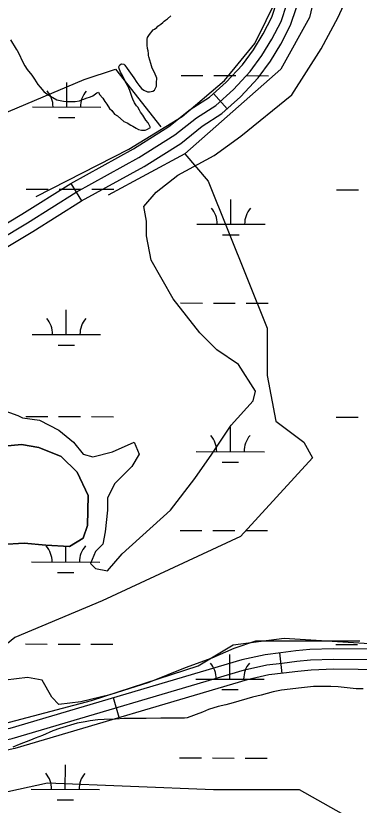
# Model space of a CAD drawing. Extents: x 3219052 to 3256913, y 800770 to 826146.
# Drawn here: x 3239467 to 3239969, y 820820 to 821974 of the extents above; entities that cross this region are included whole.
import ezdxf

# ---------------------------------------------------------------- set-up
doc = ezdxf.new("R2010")
doc.units = 0
for name, color, linetype in [('V-ROAD-CNTR', 7, 'Continuous'), ('V-SITE-VEGE', 7, 'Continuous'), ('V-TOPO-SHOR', 7, 'Continuous'), ('V-WETL-SWMP', 7, 'Continuous')]:
    doc.layers.add(name, color=color, linetype=linetype)

msp = doc.modelspace()

# ---------------------------------------------------------------- linework, layer by layer
at = {"layer": 'V-ROAD-CNTR'}
for p, q in [((3239756.4, 821860.4), (3239776.3, 821838)), ((3239547.4, 821728.9), (3239563.3, 821703.5)), ((3239856.9, 821012.4), (3239853.4, 821042.2)), ((3239618.4, 820947.7), (3239609.9, 820976.5))]:
    msp.add_line(p, q, dxfattribs=at)
for points in [[(3238617.1, 821243.7), (3238644.7, 821264.6), (3238699.5, 821294.1), (3238925.1, 821393.5), (3239115.1, 821473.9), (3239154.7, 821496.7), (3239215, 821527.2), (3239250.2, 821549.3), (3239294, 821575.6), (3239392.5, 821633.9), (3239476.2, 821684.2), (3239547.8, 821729.1), (3239639.4, 821779.7), (3239690.9, 821812.1), (3239722.4, 821837.3), (3239750.5, 821855.1), (3239774.9, 821876.9), (3239798.5, 821902.3), (3239814.6, 821924.4), (3239828.7, 821947.6), (3239841.5, 821971.9), (3239849.6, 821996.2)], [(3238626.5, 821232), (3238652.8, 821251.9), (3238706.1, 821280.6), (3238931.1, 821379.8), (3239121.8, 821460.4), (3239161.8, 821483.5), (3239222.4, 821514.1), (3239258, 821536.5), (3239301.7, 821562.7), (3239400.2, 821621.1), (3239484.1, 821671.4), (3239555.4, 821716.2), (3239647, 821766.8), (3239699.6, 821799.9), (3239731.2, 821825.1), (3239759.5, 821843.1), (3239785.4, 821866.2), (3239810.1, 821892.7), (3239827.1, 821916), (3239841.8, 821940.2), (3239855.3, 821966), (3239863.7, 821991.2)], [(3238656.4, 821235.9), (3238661, 821239.3), (3238712.7, 821267.2), (3238937, 821366), (3239128.5, 821447), (3239168.9, 821470.3), (3239229.7, 821501), (3239265.9, 821523.7), (3239309.4, 821549.8), (3239407.9, 821608.2), (3239491.9, 821658.7), (3239563, 821703.3), (3239654.7, 821753.9), (3239708.3, 821787.6), (3239739.9, 821812.9), (3239768.6, 821831.1), (3239795.9, 821855.5), (3239821.7, 821883.2), (3239839.6, 821907.7), (3239854.9, 821932.8), (3239869.1, 821960.2), (3239877.9, 821986.2)], [(3238606.2, 821228.9), (3238631.1, 821228.3), (3238650.6, 821222), (3238674.3, 821210.7), (3238718.8, 821188.2), (3238821.6, 821126.7), (3239111.9, 820912.2), (3239141.4, 820900), (3239162.2, 820890.8), (3239188.6, 820883.3), (3239216.2, 820880.2), (3239239.8, 820877.3), (3239263.2, 820878.3), (3239279.6, 820879), (3239308.2, 820883.2), (3239461.9, 820917.1), (3239801.6, 821017.4), (3239834.5, 821024.9), (3239856.7, 821027.5), (3239878.1, 821030.2), (3239898, 821032.1), (3239932, 821033.3), (3240004, 821032.6)], [(3240826.2, 820927), (3240430.1, 821006.4), (3240242.2, 821032.5), (3240004.6, 821047.6), (3239931.8, 821048.3), (3239897, 821047.1), (3239876.5, 821045.1), (3239854.9, 821042.4), (3239831.9, 821039.7), (3239797.8, 821032), (3239458.2, 820931.6), (3239305.5, 820897.9), (3239278.2, 820893.9), (3239262.6, 820893.3), (3239240.3, 820892.4), (3239218, 820895), (3239191.5, 820898.1), (3239167.3, 820905), (3239147.3, 820913.8), (3239119.3, 820925.3), (3238829.9, 821139.2), (3238726.1, 821201.4), (3238680.9, 821224.2), (3238656.4, 821235.9)], [(3240003.5, 821017.6), (3239932.2, 821018.3), (3239899, 821017.1), (3239879.8, 821015.2), (3239858.5, 821012.6), (3239837, 821010.1), (3239805.3, 821002.9), (3239465.6, 820902.6), (3239310.9, 820868.4), (3239281.1, 820864), (3239263.8, 820863.3), (3239239.2, 820862.3), (3239214.5, 820865.3), (3239185.7, 820868.5), (3239157.1, 820876.7), (3239135.5, 820886.2), (3239104.5, 820899), (3238813.2, 821114.2), (3238711.6, 821175.1), (3238667.7, 821197.2), (3238645, 821208.1), (3238628.6, 821213.3), (3238606.4, 821213.9)]]:
    msp.add_lwpolyline(points, dxfattribs=at)
at = {"layer": 'V-SITE-VEGE'}
for p, q in [((3239938.5, 821972.1), (3239959.8, 822018.2)), ((3239682.1, 821964.1), (3239684.1, 821966.1)), ((3239684.1, 821966.1), (3239686.1, 821967.6)), ((3239686.1, 821967.6), (3239689.2, 821969.6)), ((3239689.2, 821969.6), (3239693.7, 821974.2)), ((3239913.6, 821925.9), (3239938.5, 821972.1)), ((3239662.8, 821947), (3239667.9, 821953.5)), ((3239667.9, 821953.5), (3239669.9, 821954.5)), ((3239669.9, 821954.5), (3239673.5, 821957)), ((3239673.5, 821957), (3239675, 821959.1)), ((3239675, 821959.1), (3239679.1, 821962.1)), ((3239679.1, 821962.1), (3239682.1, 821964.1)), ((3239659.3, 821939.9), (3239659.8, 821942.4)), ((3239659.8, 821942.4), (3239662.8, 821947)), ((3239459.2, 821938.9), (3239467.7, 821925.3)), ((3239659.3, 821931.3), (3239659.3, 821939.9)), ((3239659.8, 821926.2), (3239659.3, 821931.3)), ((3239467.7, 821925.3), (3239469.2, 821923.2)), ((3239469.2, 821923.2), (3239472.8, 821916.2)), ((3239660.8, 821922.7), (3239659.8, 821926.2)), ((3239661.2, 821919.2), (3239660.8, 821922.7)), ((3239661.2, 821916.1), (3239661.2, 821919.2)), ((3239871, 821858.4), (3239913.6, 821925.9)), ((3239472.8, 821916.2), (3239475.3, 821910.1)), ((3239475.3, 821910.1), (3239480.3, 821901)), ((3239661.7, 821914.1), (3239661.2, 821916.1)), ((3239663.2, 821909.1), (3239661.7, 821914.1)), ((3239664.7, 821904.5), (3239663.2, 821909.1)), ((3239480.3, 821901), (3239483.8, 821895.4)), ((3239483.8, 821895.4), (3239490.4, 821887.3)), ((3239617.7, 821899.6), (3239619.3, 821902.6)), ((3239618.2, 821897.1), (3239617.7, 821899.6)), ((3239620.2, 821891.5), (3239618.2, 821897.1)), ((3239619.3, 821902.6), (3239621.8, 821904.1)), ((3239621.8, 821904.1), (3239625.3, 821903.6)), ((3239625.3, 821903.6), (3239626.8, 821902.1)), ((3239626.8, 821902.1), (3239629.9, 821897)), ((3239629.9, 821897), (3239632.4, 821893.5)), ((3239666.7, 821897.4), (3239664.7, 821904.5)), ((3239669.8, 821891.4), (3239666.7, 821897.4)), ((3239490.4, 821887.3), (3239494.4, 821881.7)), ((3239623.3, 821886.9), (3239620.2, 821891.5)), ((3239627.3, 821878.3), (3239623.3, 821886.9)), ((3239632.4, 821893.5), (3239639.9, 821883.3)), ((3239639.9, 821883.3), (3239644, 821876.8)), ((3239673.3, 821882.8), (3239669.8, 821891.4)), ((3239494.4, 821881.7), (3239499.4, 821873.6)), ((3239499.4, 821873.6), (3239502.9, 821869.6)), ((3239630.3, 821872.8), (3239627.3, 821878.3)), ((3239633.8, 821864.7), (3239630.3, 821872.8)), ((3239644, 821876.8), (3239647, 821872.7)), ((3239647, 821872.7), (3239651, 821867.7)), ((3239672.7, 821871.1), (3239672.8, 821876.2)), ((3239672.8, 821876.2), (3239673.3, 821882.8)), ((3239502.9, 821869.6), (3239508, 821863.5)), ((3239508, 821863.5), (3239511, 821861)), ((3239511, 821861), (3239518.1, 821856.4)), ((3239583.8, 821859.8), (3239585.8, 821861.3)), ((3239585.8, 821861.3), (3239588.3, 821862.3)), ((3239588.3, 821862.3), (3239589.8, 821859.2)), ((3239635.3, 821860.6), (3239633.8, 821864.7)), ((3239637.3, 821854.6), (3239635.3, 821860.6)), ((3239651, 821867.7), (3239654.5, 821865.6)), ((3239654.5, 821865.6), (3239659.6, 821863.1)), ((3239659.6, 821863.1), (3239662.6, 821863.1)), ((3239662.6, 821863.1), (3239667.7, 821864.1)), ((3239667.7, 821864.1), (3239670.2, 821865.6)), ((3239670.2, 821865.6), (3239672.7, 821871.1)), ((3239518.1, 821856.4), (3239527.2, 821851.3)), ((3239527.2, 821851.3), (3239536.7, 821849.3)), ((3239536.7, 821849.3), (3239542.3, 821848.8)), ((3239542.3, 821848.8), (3239553.9, 821848.7)), ((3239553.9, 821848.7), (3239560.5, 821849.7)), ((3239560.5, 821849.7), (3239563, 821851.2)), ((3239563, 821851.2), (3239566.6, 821852.2)), ((3239566.6, 821852.2), (3239570.1, 821853.7)), ((3239570.1, 821853.7), (3239576.2, 821855.7)), ((3239576.2, 821855.7), (3239579.7, 821857.2)), ((3239579.7, 821857.2), (3239583.8, 821859.8)), ((3239589.8, 821859.2), (3239594.4, 821853.7)), ((3239594.4, 821853.7), (3239597.4, 821848.6)), ((3239638.3, 821852), (3239637.3, 821854.6)), ((3239640.8, 821847), (3239638.3, 821852)), ((3239796.5, 821798), (3239871, 821858.4)), ((3239597.4, 821848.6), (3239600.4, 821845.1)), ((3239600.4, 821845.1), (3239604.4, 821838.5)), ((3239604.4, 821838.5), (3239607.5, 821835.4)), ((3239643.9, 821842.4), (3239640.8, 821847)), ((3239645.4, 821840.4), (3239643.9, 821842.4)), ((3239647.9, 821836.3), (3239645.4, 821840.4)), ((3239607.5, 821835.4), (3239611.5, 821830.4)), ((3239611.5, 821830.4), (3239616, 821827.8)), ((3239616, 821827.8), (3239625.1, 821819.7)), ((3239649.4, 821833.3), (3239647.9, 821836.3)), ((3239652.9, 821828.7), (3239649.4, 821833.3)), ((3239654.4, 821826.2), (3239652.9, 821828.7)), ((3239657.4, 821821.6), (3239654.4, 821826.2)), ((3239625.1, 821819.7), (3239630.1, 821817.7)), ((3239630.1, 821817.7), (3239635.2, 821814.1)), ((3239635.2, 821814.1), (3239638.2, 821812.6)), ((3239660.5, 821817.6), (3239657.4, 821821.6)), ((3239664, 821811), (3239660.5, 821817.6)), ((3239638.2, 821812.6), (3239643.3, 821809.6)), ((3239643.3, 821809.6), (3239646.8, 821808)), ((3239646.8, 821808), (3239650.8, 821807)), ((3239650.8, 821807), (3239656.4, 821807)), ((3239656.4, 821807), (3239658.9, 821808)), ((3239658.9, 821808), (3239664, 821811)), ((3239757.5, 821769.6), (3239796.5, 821798)), ((3239704.2, 821741.2), (3239757.5, 821769.6)), ((3239672.3, 821716.4), (3239704.2, 821741.2)), ((3239654.5, 821695), (3239672.3, 821716.4)), ((3239658.1, 821673.7), (3239654.5, 821695)), ((3239658.1, 821652.4), (3239658.1, 821673.7)), ((3239665.2, 821616.9), (3239658.1, 821652.4)), ((3239697.1, 821560.1), (3239665.2, 821616.9)), ((3239736.2, 821510.4), (3239697.1, 821560.1)), ((3239761, 821485.5), (3239736.2, 821510.4)), ((3239793, 821464.2), (3239761, 821485.5)), ((3239817.8, 821425.1), (3239793, 821464.2)), ((3239814.3, 821410.9), (3239817.8, 821425.1)), ((3239782.3, 821375.4), (3239814.3, 821410.9)), ((3239430.9, 821403.8), (3239470, 821389.6)), ((3239470, 821389.6), (3239477.1, 821386.1)), ((3239477.1, 821386.1), (3239501.9, 821382.5)), ((3239501.9, 821382.5), (3239530.3, 821368.3)), ((3239753.9, 821332.8), (3239782.3, 821375.4)), ((3239530.3, 821368.3), (3239551.6, 821350.6)), ((3239475.5, 821346.9), (3239427, 821342.2)), ((3239501, 821342.8), (3239475.5, 821346.9)), ((3239533.5, 821329.6), (3239501, 821342.8)), ((3239551.6, 821350.6), (3239565.8, 821332.8)), ((3239608.4, 821336.4), (3239640.3, 821350.6)), ((3239640.3, 821350.6), (3239647.4, 821332.8)), ((3239556.9, 821306.9), (3239533.5, 821329.6)), ((3239565.8, 821332.8), (3239580, 821329.3)), ((3239580, 821329.3), (3239608.4, 821336.4)), ((3239647.4, 821332.8), (3239636.8, 821315)), ((3239729.1, 821297.3), (3239753.9, 821332.8)), ((3239573.1, 821272.7), (3239556.9, 821306.9)), ((3239636.8, 821315), (3239611.9, 821290.2)), ((3239693.6, 821251.1), (3239729.1, 821297.3)), ((3239611.9, 821290.2), (3239601.3, 821268.9)), ((3239571.8, 821228.5), (3239573.1, 821272.7)), ((3239601.3, 821268.9), (3239601.3, 821251.1)), ((3239601.3, 821251.1), (3239597.7, 821219.2)), ((3239622.6, 821187.2), (3239693.6, 821251.1)), ((3239565.8, 821210.3), (3239571.8, 821228.5)), ((3239597.7, 821219.2), (3239594.2, 821201.4)), ((3239446.9, 821201.1), (3239479.5, 821203)), ((3239479.5, 821203), (3239510.9, 821200.1)), ((3239545.5, 821198), (3239565.8, 821210.3)), ((3239510.9, 821200.1), (3239545.5, 821198)), ((3239583.6, 821190.8), (3239576.5, 821173)), ((3239594.2, 821201.4), (3239583.6, 821190.8)), ((3239601.3, 821162.3), (3239622.6, 821187.2)), ((3239576.5, 821173), (3239583.6, 821165.9)), ((3239583.6, 821165.9), (3239601.3, 821162.3)), ((3239817.8, 821059.3), (3239785.9, 821048.7)), ((3239970.4, 821059.3), (3239817.8, 821059.3)), ((3239785.9, 821048.7), (3239753.9, 821034.5)), ((3239753.9, 821034.5), (3239714.9, 821020.3)), ((3239714.9, 821020.3), (3239661.6, 820999)), ((3239484.2, 821006.1), (3239452.2, 821002.5)), ((3239505.5, 821002.5), (3239484.2, 821006.1)), ((3239519.7, 820977.7), (3239505.5, 821002.5)), ((3239661.6, 820999), (3239604.9, 820981.2)), ((3239530.3, 820967), (3239519.7, 820977.7)), ((3239604.9, 820981.2), (3239562.3, 820970.6)), ((3239562.3, 820970.6), (3239530.3, 820967))]:
    msp.add_line(p, q, dxfattribs=at)
for points in [[(3239975, 820990), (3239964.9, 820990), (3239938.6, 820992.6), (3239928, 820993.2), (3239902.7, 820993.2), (3239885, 820991.3), (3239855.7, 820987.8), (3239843.6, 820985.3), (3239825.9, 820980.3), (3239813.3, 820977.8), (3239784.9, 820969.3), (3239774.3, 820966.3), (3239763.2, 820963.8), (3239749, 820959.3), (3239740.4, 820955.8), (3239717.7, 820947.3), (3239714.1, 820946.8), (3239679.3, 820946.9), (3239658, 820946.4)], [(3239658, 820946.4), (3239625.2, 820946.5), (3239613.1, 820945.5), (3239596.4, 820945.1), (3239587.3, 820944.6), (3239575.7, 820943.1), (3239568.6, 820941.6), (3239556.9, 820939.6), (3239531.2, 820931.6), (3239521.5, 820928.1), (3239506.4, 820921.6), (3239495.7, 820917.6), (3239488.7, 820914.6), (3239472, 820908.5), (3239462.9, 820904.5)]]:
    msp.add_lwpolyline(points, dxfattribs=at)
at = {"layer": 'V-TOPO-SHOR'}
for points in [[(3239922, 822093.1), (3239913.7, 822044.5), (3239896.6, 821971.8), (3239854.6, 821896.1), (3239714.4, 821772.2), (3239602.4, 821712)], [(3239497.1, 821709.8), (3239632.5, 821779.1), (3239710.3, 821826.7), (3239772.4, 821879.3), (3239816.7, 821933.4), (3239849.7, 822001.4), (3239862.6, 822072.8), (3239864, 822089.7)], [(3239421.5, 821819.7), (3239567, 821881), (3239613.1, 821896.2), (3239679.5, 821811.6)], [(3239714.4, 821772.2), (3239748.4, 821732.2), (3239834.9, 821517.1), (3239834.8, 821448), (3239847.4, 821381.4), (3239888.3, 821350.6), (3239901.1, 821327.6), (3239795.9, 821212.6), (3239593.6, 821118.4), (3239465.5, 821064.9), (3239419.8, 821028)], [(3238790, 821174.7), (3238951.2, 821055.8), (3239145.4, 820922.3), (3239183.7, 820904.3), (3239219.5, 820899.1), (3239273.3, 820896.5), (3239347.5, 820906.5), (3239424.3, 820932), (3239577.9, 820972.6), (3239734.1, 821023.4), (3239785.3, 821054), (3239859.6, 821064.1), (3240148.7, 821045.6), (3240350.7, 821017), (3240578.4, 820988.4), (3240737, 820949.7)], [(3238542.8, 820512.2), (3238740.4, 820538.8), (3238866.2, 820556.5), (3238983.1, 820574.2), (3239090.9, 820600.9), (3239288.6, 820636.4), (3239441.4, 820672.1), (3239738, 820725.3), (3239881.8, 820743), (3239944.7, 820751.9), (3239962.6, 820760.8), (3239962.7, 820796.7), (3239882, 820841.8), (3239756.2, 820842.1), (3239513.7, 820851.6), (3239064.3, 820753.7), (3238884.5, 820709.2), (3238740.7, 820682.5), (3238579, 820664.9)]]:
    msp.add_lwpolyline(points, dxfattribs=at)
at = {"layer": 'V-WETL-SWMP'}
for p, q in [((3239708.8, 821886.8), (3239740.8, 821886.7)), ((3239756.8, 821886.7), (3239788.8, 821886.6)), ((3239804.8, 821886.6), (3239836.8, 821886.5)), ((3239541.6, 821840.7), (3239541.7, 821876.7)), ((3239491.6, 821840.8), (3239591.6, 821840.6)), ((3239529.6, 821825.3), (3239553.6, 821825.2)), ((3239482.5, 821720.7), (3239514.5, 821720.7)), ((3239530.5, 821720.6), (3239562.5, 821720.6)), ((3239578.5, 821720.5), (3239610.5, 821720.5)), ((3239936.4, 821719.8), (3239968.4, 821719.7)), ((3239781.7, 821669.4), (3239781.8, 821705.4)), ((3239731.7, 821669.5), (3239831.7, 821669.3)), ((3239769.7, 821654), (3239793.7, 821653.9)), ((3239708.1, 821554.1), (3239740.1, 821554)), ((3239756.1, 821554), (3239788.1, 821553.9)), ((3239804.1, 821553.9), (3239836.1, 821553.8)), ((3239540.9, 821508), (3239541, 821544)), ((3239490.9, 821508.1), (3239590.9, 821507.9)), ((3239528.9, 821492.6), (3239552.9, 821492.6)), ((3239481.8, 821388.1), (3239513.8, 821388)), ((3239529.8, 821388), (3239561.8, 821387.9)), ((3239577.8, 821387.9), (3239609.8, 821387.8)), ((3239935.7, 821387.1), (3239967.7, 821387.1)), ((3239781, 821336.7), (3239781.1, 821372.7)), ((3239427, 821342.2), (3239475.5, 821346.9)), ((3239475.5, 821346.9), (3239501, 821342.8)), ((3239501, 821342.8), (3239533.5, 821329.6)), ((3239533.5, 821329.6), (3239556.9, 821306.9)), ((3239731, 821336.8), (3239831, 821336.6)), ((3239769, 821321.3), (3239793, 821321.2)), ((3239556.9, 821306.9), (3239573.1, 821272.7)), ((3239573.1, 821272.7), (3239571.8, 821228.5)), ((3239571.8, 821228.5), (3239565.8, 821210.3)), ((3239707.4, 821221.4), (3239739.4, 821221.4)), ((3239755.4, 821221.3), (3239787.4, 821221.3)), ((3239803.4, 821221.2), (3239835.4, 821221.2)), ((3239479.5, 821203), (3239446.9, 821201.1)), ((3239510.9, 821200.1), (3239479.5, 821203)), ((3239565.8, 821210.3), (3239545.5, 821198)), ((3239545.5, 821198), (3239510.9, 821200.1)), ((3239540.2, 821175.3), (3239540.3, 821198.3)), ((3239490.2, 821175.5), (3239590.2, 821175.2)), ((3239528.2, 821159.9), (3239552.2, 821159.9)), ((3239481.1, 821055.4), (3239513.1, 821055.3)), ((3239529.1, 821055.3), (3239561.1, 821055.2)), ((3239577.1, 821055.2), (3239609.1, 821055.1)), ((3239935, 821054.4), (3239967, 821054.4)), ((3239780.3, 821004), (3239780.4, 821040)), ((3239730.3, 821004.1), (3239830.3, 821003.9)), ((3239768.3, 820988.6), (3239792.3, 820988.6)), ((3239706.7, 820888.8), (3239738.7, 820888.7)), ((3239754.7, 820888.7), (3239786.7, 820888.6)), ((3239802.7, 820888.6), (3239834.7, 820888.5)), ((3239539.5, 820842.7), (3239539.6, 820878.7)), ((3239489.5, 820842.8), (3239589.5, 820842.6)), ((3239527.5, 820827.3), (3239551.5, 820827.2))]:
    msp.add_line(p, q, dxfattribs=at)
for centre, start, end in [((3239486.4, 821841.3), 359.1081, 40.6518), ((3239596.9, 821841.1), 139.1081, 180.6517), ((3239726.5, 821670), 359.1081, 40.6518), ((3239837, 821669.7), 139.1081, 180.6517), ((3239485.7, 821508.6), 359.1081, 40.6518), ((3239596.2, 821508.4), 139.1081, 180.6517), ((3239725.8, 821337.3), 359.1081, 40.6518), ((3239836.3, 821337.1), 139.1081, 180.6517), ((3239485, 821175.9), 359.1081, 40.6518), ((3239595.5, 821175.7), 139.1081, 180.6517), ((3239725.1, 821004.6), 359.1081, 40.6518), ((3239835.6, 821004.4), 139.1081, 180.6517), ((3239484.3, 820843.3), 359.1081, 40.6518), ((3239594.8, 820843), 139.1081, 180.6517)]:
    msp.add_arc(centre, 35.2, start, end, dxfattribs=at)

doc.saveas('drawing.dxf')
